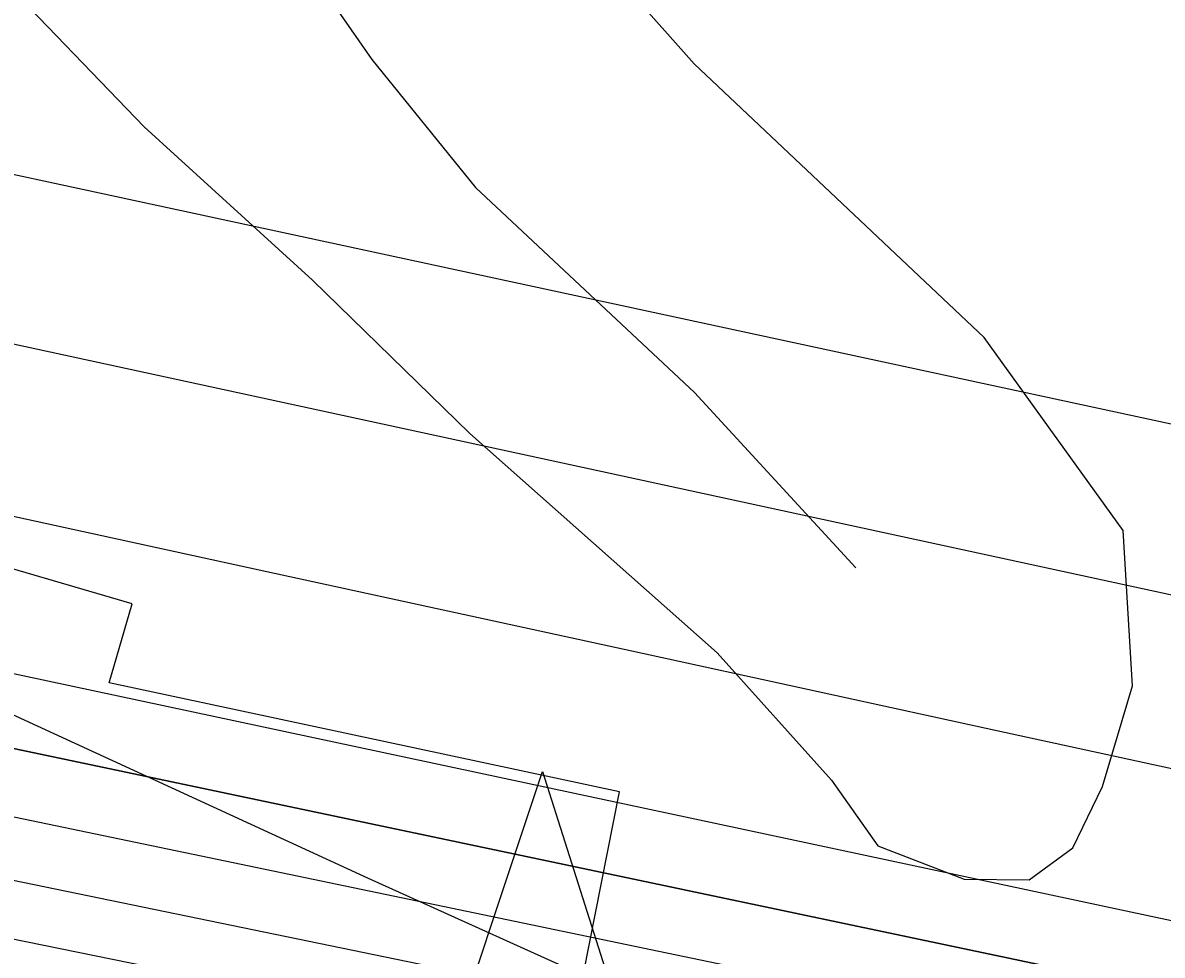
# Model space of a CAD drawing. Extents: x 3508733 to 3546731, y 546897 to 572481.
# Drawn here: x 3528357.4 to 3528572.9, y 565262.8 to 565439.3 of the extents above; entities that cross this region are included whole.
import ezdxf

# ---------------------------------------------------------------- set-up
doc = ezdxf.new("R2010")
doc.units = 0
for name, color, linetype in [('V-CHAN-NAID', 7, 'Continuous'), ('V-LEVE-TOET', 7, 'Continuous'), ('V-RIVR-EDGE', 7, 'Continuous'), ('V-ROAD-CNTR', 7, 'Continuous'), ('V-RRAP-RVMT', 7, 'Continuous'), ('V-TOPO-DPTH', 7, 'Continuous'), ('V-TOPO-MINR', 7, 'Continuous'), ('V-TOPO-WATR', 7, 'Continuous')]:
    doc.layers.add(name, color=color, linetype=linetype)

msp = doc.modelspace()

# ---------------------------------------------------------------- linework, layer by layer
at = {"layer": 'V-CHAN-NAID'}
msp.add_lwpolyline([(3528444.156480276, 565233.9861553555), (3528434.569480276, 565234.0541553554), (3528455.6954802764, 565297.5381553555), (3528475.9194802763, 565233.7611553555), (3528466.332480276, 565233.8291553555), (3528464.755480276, 565234.4071553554), (3528462.660480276, 565235.0271553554), (3528460.620480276, 565235.4781553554), (3528458.5844802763, 565235.7861553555), (3528457.417480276, 565235.9001553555), (3528455.883480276, 565235.9811553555), (3528454.1614802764, 565235.9791553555), (3528452.7914802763, 565235.9091553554), (3528450.8854802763, 565235.7081553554), (3528449.5194802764, 565235.4891553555), (3528447.7354802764, 565235.1051553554), (3528446.205480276, 565234.6851553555), (3528445.173480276, 565234.3541553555)], close=True, dxfattribs=at)
at = {"layer": 'V-LEVE-TOET'}
msp.add_lwpolyline([(3528343.787, 565457.561), (3528380.319, 565419.587), (3528412.1550000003, 565390.5480000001), (3528441.943, 565361.53), (3528488.6950000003, 565320.033), (3528510.326, 565295.883), (3528519.089, 565283.4890000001), (3528535.432, 565277.171), (3528547.739, 565277.044), (3528556.005, 565283.1140000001), (3528561.592, 565294.679), (3528567.254, 565313.764), (3528565.503, 565343.182), (3528539.211, 565379.683), (3528484.359, 565431.518), (3528425.5530000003, 565497.748), (3528399.875, 565527.41), (3528397.223, 565535.6410000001), (3528402.122, 565546.53), (3528411.041, 565549.858), (3528437.667, 565546.167)], dxfattribs=at)
at = {"layer": 'V-RIVR-EDGE'}
msp.add_lwpolyline([(3528793.283445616, 565199.7940819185), (3528713.6551711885, 565210.4073398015), (3528664.030643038, 565212.9809552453), (3528603.374065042, 565214.3563956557), (3528567.8058110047, 565202.1898045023), (3528542.0487054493, 565193.062588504), (3528524.900028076, 565196.1686275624), (3528513.290101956, 565209.0646038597), (3528496.1959677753, 565234.2286822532), (3528470.5146166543, 565255.7376319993), (3528422.775226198, 565277.3011249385), (3528345.047240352, 565313.0314934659), (3528300.3487401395, 565325.3965612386), (3528260.5247548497, 565326.7204886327), (3528240.3276117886, 565335.9613362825), (3528223.213781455, 565353.1600115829), (3528204.8669290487, 565367.2981004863), (3528171.2050239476, 565382.6995132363), (3528116.727192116, 565404.8923954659), (3528008.9742487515, 565440.0842800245), (3527901.8188778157, 565469.1474163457), (3527839.372612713, 565490.1345480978)], dxfattribs=at)
at = {"layer": 'V-ROAD-CNTR'}
msp.add_lwpolyline([(3528164.1010000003, 565807.306), (3528160.446, 565784.729), (3528160.376, 565777.876), (3528161.662, 565769.6410000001), (3528168.341, 565754.889), (3528192.007, 565723.813), (3528234.057, 565680.899), (3528270.024, 565646.2710000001), (3528277.964, 565638.166), (3528288.335, 565627.581), (3528318.127, 565592.331), (3528359.968, 565528.862), (3528397.059, 565470.238), (3528423.399, 565432.28), (3528443.025, 565408.0970000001), (3528484.429, 565369.302), (3528514.93, 565336.1)], dxfattribs=at)
at = {"layer": 'V-RRAP-RVMT'}
for points in [[(3528373.6990115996, 565314.3537043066), (3528378.0820000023, 565329.3040000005), (3528252.5410000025, 565365.9690000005), (3528256.6130000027, 565377.9090000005), (3528133.1150000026, 565412.5370000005), (3528135.9730000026, 565426.0040000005), (3528009.0390000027, 565461.6770000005), (3528012.9000000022, 565476.3010000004), (3527887.4340000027, 565512.0990000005), (3527893.6830000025, 565535.4320000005), (3527776.6230000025, 565568.7380000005), (3527781.4260000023, 565587.9380000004), (3527656.0570000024, 565623.3760000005), (3527646.3968782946, 565591.302705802)], [(3529202.2229612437, 565144.6852256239), (3529076.4040000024, 565172.5390000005), (3529074.7150000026, 565165.9870000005), (3528945.0380000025, 565193.7060000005), (3528943.0170000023, 565186.3700000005), (3528815.7150000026, 565212.8350000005), (3528813.0450000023, 565200.6920000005), (3528691.2110000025, 565224.8430000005), (3528687.9390000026, 565213.0790000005), (3528570.2000000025, 565236.9010000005), (3528567.1890000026, 565225.1680000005), (3528539.1340000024, 565229.9890000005), (3528533.4420000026, 565206.8830000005), (3528467.1620000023, 565218.6960000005), (3528471.5810000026, 565244.2780000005), (3528461.1750000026, 565247.7760000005), (3528470.2090000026, 565293.7040000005), (3528373.6990115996, 565314.3537043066)]]:
    msp.add_lwpolyline(points, dxfattribs=at)
at = {"layer": 'V-TOPO-DPTH'}
for points in [[(3529348.4392368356, 565130.1283277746), (3528684.117618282, 565274.3045912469), (3528613.5967376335, 565289.6212165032), (3528543.0790796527, 565304.9526533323), (3528472.5662556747, 565320.3063075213), (3528402.056654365, 565335.6747732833), (3528332.1147088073, 565350.931053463), (3528296.5958688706, 565358.7594504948), (3528261.1001900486, 565366.6904599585), (3528225.6392528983, 565374.7753880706), (3528190.2014768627, 565382.9629286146), (3527987.4006834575, 565430.2816376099), (3527850.751935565, 565462.8907730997), (3527714.3325383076, 565496.413398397), (3527578.2571670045, 565531.3062584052), (3527442.411146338, 565567.1126082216), (3527159.5741367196, 565643.1860290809)], [(3527298.2100633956, 565515.8600449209), (3528009.9314319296, 565372.4958097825), (3528050.383965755, 565364.3458463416), (3528090.8361161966, 565356.1939807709), (3528131.287691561, 565348.0392620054), (3528171.7388835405, 565339.8826411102), (3528212.178824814, 565331.6714374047), (3528252.6041487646, 565323.3893598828), (3528293.0075467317, 565315.0009716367), (3528333.396327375, 565306.5417095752), (3529099.5740174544, 565145.0167590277), (3529143.2178507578, 565135.7081711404), (3529186.83163794, 565126.2624171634), (3529230.4003559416, 565116.6109140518), (3529273.9390278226, 565106.8222448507), (3529281.4476349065, 565105.1154812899), (3529321.1641519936, 565095.8914521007), (3529360.820260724, 565086.4196575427), (3529400.385756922, 565076.5762149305), (3529439.890844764, 565066.4850069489), (3529731.464462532, 564990.5463416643)], [(3527298.2100633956, 565515.8600449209), (3528009.9314319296, 565372.4958097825), (3528050.383965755, 565364.3458463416), (3528090.8361161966, 565356.1939807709), (3528131.287691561, 565348.0392620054), (3528171.7388835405, 565339.8826411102), (3528212.178824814, 565331.6714374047), (3528252.6041487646, 565323.3893598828), (3528293.0075467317, 565315.0009716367), (3528333.396327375, 565306.5417095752), (3529099.5740174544, 565145.0167590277), (3529143.2178507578, 565135.7081711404), (3529186.83163794, 565126.2624171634), (3529230.4003559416, 565116.6109140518), (3529273.9390278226, 565106.8222448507), (3529281.4476349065, 565105.1154812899), (3529321.1641519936, 565095.8914521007), (3529360.820260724, 565086.4196575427), (3529400.385756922, 565076.5762149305), (3529439.890844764, 565066.4850069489), (3529731.464462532, 564990.5463416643)], [(3529680.6367573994, 564975.2170215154), (3529584.265688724, 565001.1010952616), (3529408.3422683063, 565046.890267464), (3529381.8970554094, 565053.6538166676), (3529355.415091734, 565060.2675119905), (3529328.8780018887, 565066.6564264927), (3529302.304161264, 565072.895487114), (3529147.159559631, 565108.6273136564), (3529042.907246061, 565132.2597045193), (3528938.5501380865, 565155.4119163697), (3528834.035838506, 565177.8438597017), (3528729.4167445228, 565199.7956240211), (3528305.291533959, 565287.2620914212), (3528276.554267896, 565293.1137033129), (3528247.7980670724, 565298.8694722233), (3528219.0134641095, 565304.4814766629), (3528190.209926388, 565309.9976381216), (3528014.8809631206, 565343.1209543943), (3527898.330589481, 565364.7431328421), (3527781.689355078, 565385.8536894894), (3527664.9118295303, 565406.196813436), (3527548.043443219, 565426.0283155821), (3527112.0684150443, 565498.5354404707)], [(3529680.6367573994, 564975.2170215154), (3529584.265688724, 565001.1010952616), (3529408.3422683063, 565046.890267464), (3529381.8970554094, 565053.6538166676), (3529355.415091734, 565060.2675119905), (3529328.8780018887, 565066.6564264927), (3529302.304161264, 565072.895487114), (3529147.159559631, 565108.6273136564), (3529042.907246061, 565132.2597045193), (3528938.5501380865, 565155.4119163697), (3528834.035838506, 565177.8438597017), (3528729.4167445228, 565199.7956240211), (3528305.291533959, 565287.2620914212), (3528276.554267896, 565293.1137033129), (3528247.7980670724, 565298.8694722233), (3528219.0134641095, 565304.4814766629), (3528190.209926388, 565309.9976381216), (3528014.8809631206, 565343.1209543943), (3527898.330589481, 565364.7431328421), (3527781.689355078, 565385.8536894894), (3527664.9118295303, 565406.196813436), (3527548.043443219, 565426.0283155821), (3527112.0684150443, 565498.5354404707)]]:
    msp.add_lwpolyline(points, dxfattribs=at)
at = {"layer": 'V-TOPO-MINR'}
for points in [[(3528885.8716104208, 565263.487025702), (3528763.451967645, 565289.9946935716), (3528641.037026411, 565316.5240884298), (3528307.1998585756, 565388.9187911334), (3528287.184790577, 565393.3055350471), (3528267.1829566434, 565397.7512059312), (3528247.200973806, 565402.2852672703), (3528227.2322250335, 565406.8782555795), (3528089.056836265, 565438.9815976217), (3528022.9243689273, 565454.8939105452), (3527956.970733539, 565471.4939291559), (3527891.2853460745, 565489.1255062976), (3527825.7787905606, 565507.4447891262), (3527796.087709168, 565515.9995072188), (3527745.715354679, 565531.0357860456), (3527695.5487729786, 565546.7092360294), (3527645.6908504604, 565563.338442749), (3527596.0387007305, 565580.6048206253), (3527546.2757454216, 565597.4419568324), (3527496.16015668, 565613.072667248), (3527445.5156177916, 565626.8937389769), (3527394.5184454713, 565639.5083849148), (3527148.1321655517, 565695.7771521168)], [(3529156.0507549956, 565237.8706099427), (3528282.6342179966, 565426.2746558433), (3528277.9034238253, 565427.3062956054), (3528273.1758043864, 565428.3521346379), (3528268.4529470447, 565429.4192725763), (3528263.733264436, 565430.5006097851), (3528226.032600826, 565439.2277689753), (3528212.6979081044, 565442.4636509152), (3528199.413498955, 565445.8864777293), (3528186.204515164, 565449.5897218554), (3528173.045814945, 565453.479910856), (3528160.042015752, 565457.8076947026), (3528147.193637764, 565462.5298261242), (3528134.578391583, 565467.8434789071), (3528122.118566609, 565473.5514792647), (3527991.0503480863, 565537.3217883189), (3527953.13948919, 565555.1982679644), (3527914.9556024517, 565572.4502596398), (3527876.3621739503, 565588.7655193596), (3527837.495717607, 565604.4562911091), (3527798.3896069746, 565619.587165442), (3527759.237363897, 565634.5968649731), (3527720.0159221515, 565649.4248023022), (3527680.7483479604, 565664.1315648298)], [(3529348.4392368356, 565130.1283277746), (3528684.117618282, 565274.3045912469), (3528613.5967376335, 565289.6212165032), (3528543.0790796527, 565304.9526533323), (3528472.5662556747, 565320.3063075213), (3528402.056654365, 565335.6747732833), (3528332.1147088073, 565350.931053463), (3528296.5958688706, 565358.7594504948), (3528261.1001900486, 565366.6904599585), (3528225.6392528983, 565374.7753880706), (3528190.2014768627, 565382.9629286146), (3527987.4006834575, 565430.2816376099), (3527850.751935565, 565462.8907730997), (3527714.3325383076, 565496.413398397), (3527578.2571670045, 565531.3062584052), (3527442.411146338, 565567.1126082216), (3527159.5741367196, 565643.1860290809)], [(3529292.630939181, 565116.013012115), (3528266.2549744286, 565335.0811059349), (3528260.8035448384, 565336.2387724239), (3528255.3505410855, 565337.3889373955), (3528249.895176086, 565338.527850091), (3528244.438236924, 565339.6592612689), (3528238.979861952, 565340.7838043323), (3528233.521146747, 565341.9066915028), (3528228.0619211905, 565343.0270948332), (3528222.6023554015, 565344.1458422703), (3528185.4772336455, 565351.7445398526), (3528161.472374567, 565356.7423541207), (3528137.4908767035, 565361.848103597), (3528113.5444206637, 565367.1157558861), (3528089.6213258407, 565372.4913433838), (3527609.454201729, 565482.0915108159), (3527521.4378640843, 565501.847508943), (3527433.3299889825, 565521.1789860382), (3527345.084807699, 565539.8736815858)], [(3529656.0801365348, 564996.2881628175), (3529424.110343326, 565056.6845438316), (3529391.1381066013, 565065.1123815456), (3529358.117777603, 565073.3435566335), (3529325.025310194, 565081.279737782), (3529291.88475051, 565089.0192563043), (3529209.712194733, 565107.8232600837), (3529135.4017429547, 565124.5997979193), (3529061.027911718, 565141.086414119), (3528986.5590112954, 565157.1381478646), (3528912.026731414, 565172.8999599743), (3528319.284229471, 565296.4427537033), (3528284.7028407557, 565303.5821269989), (3528250.1038185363, 565310.6341410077), (3528215.4783460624, 565317.555116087), (3528180.835240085, 565324.3887318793), (3528095.6986743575, 565341.0151971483), (3528018.420025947, 565355.799727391), (3527941.0693420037, 565370.1885827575), (3527863.61060476, 565383.9839258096), (3527786.079831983, 565397.3835939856), (3527126.5493579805, 565508.7680711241)], [(3529680.6367573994, 564975.2170215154), (3529584.265688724, 565001.1010952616), (3529408.3422683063, 565046.890267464), (3529381.8970554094, 565053.6538166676), (3529355.415091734, 565060.2675119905), (3529328.8780018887, 565066.6564264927), (3529302.304161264, 565072.895487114), (3529147.159559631, 565108.6273136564), (3529042.907246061, 565132.2597045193), (3528938.5501380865, 565155.4119163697), (3528834.035838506, 565177.8438597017), (3528729.4167445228, 565199.7956240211), (3528305.291533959, 565287.2620914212), (3528276.554267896, 565293.1137033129), (3528247.7980670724, 565298.8694722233), (3528219.0134641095, 565304.4814766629), (3528190.209926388, 565309.9976381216), (3528014.8809631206, 565343.1209543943), (3527898.330589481, 565364.7431328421), (3527781.689355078, 565385.8536894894), (3527664.9118295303, 565406.196813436), (3527548.043443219, 565426.0283155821), (3527112.0684150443, 565498.5354404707)], [(3529670.4451965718, 564962.8927872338), (3529593.683574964, 564984.2110453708), (3529516.7178505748, 565004.8138549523), (3529392.5982594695, 565037.10920787), (3529372.669462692, 565042.2090786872), (3529352.714316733, 565047.2018072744), (3529332.7196470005, 565052.0338225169), (3529312.698628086, 565056.7586955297), (3529086.2100405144, 565109.2480208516), (3528952.8100152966, 565139.609752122), (3528819.256748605, 565169.2683371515), (3528685.4736197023, 565197.8722028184), (3528551.5372493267, 565225.7729222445), (3528292.3106178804, 565278.707009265), (3528268.996833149, 565283.3927581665), (3528245.664453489, 565287.9824106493), (3528222.3041814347, 565292.427918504), (3528198.925314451, 565296.7773299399), (3527884.4794526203, 565354.2731730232), (3527747.858513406, 565378.8576832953), (3527611.148859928, 565402.929953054), (3527474.3061350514, 565426.2338620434), (3527337.3746959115, 565449.02553052)]]:
    msp.add_lwpolyline(points, dxfattribs=at)
at = {"layer": 'V-TOPO-WATR'}
msp.add_lwpolyline([(3529731.464462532, 564990.5463416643), (3529439.890844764, 565066.4850069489), (3529400.385756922, 565076.5762149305), (3529360.820260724, 565086.4196575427), (3529321.1641519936, 565095.8914521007), (3529281.4476349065, 565105.1154812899), (3529273.9390278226, 565106.8222448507), (3529230.4003559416, 565116.6109140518), (3529186.83163794, 565126.2624171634), (3529143.2178507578, 565135.7081711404), (3529099.5740174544, 565145.0167590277), (3528333.396327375, 565306.5417095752), (3528293.0075467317, 565315.0009716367), (3528252.6041487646, 565323.3893598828), (3528212.178824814, 565331.6714374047), (3528171.7388835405, 565339.8826411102), (3528131.287691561, 565348.0392620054), (3528090.8361161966, 565356.1939807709), (3528050.383965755, 565364.3458463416), (3528009.9314319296, 565372.4958097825), (3527298.2100633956, 565515.8600449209)], dxfattribs=at)

doc.saveas('drawing.dxf')
